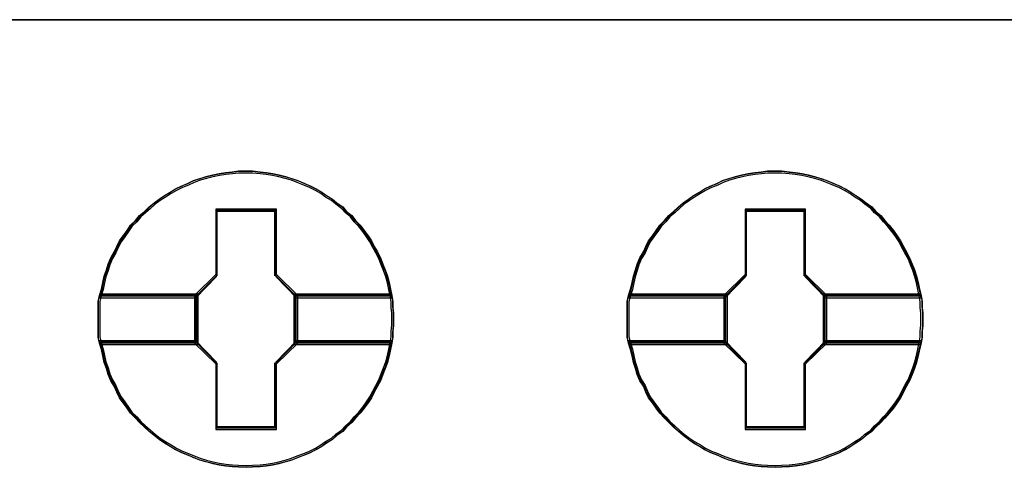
# Model space of a CAD drawing. Header units: millimetres. Extents: x -1290 to 1795, y -4192 to -1311.
# Tile 422 of 656: x 1468.85 to 1472.21, y -3660.95 to -3659.42. Entities that reach past the tile are written whole.
import ezdxf

# ---------------------------------------------------------------- set-up
doc = ezdxf.new("R2010")
doc.units = ezdxf.units.MM
doc.layers.add('45', color=7, linetype='Continuous')
doc.layers.add('Aparatura', color=7, linetype='Continuous', lineweight=13)

# ---------------------------------------------------------------- blocks, each defined once
blk = doc.blocks.new('*U196')
at = {"layer": '45', "color": 7}
for points in [[(531.444172, -147.633202), (549.44375, -147.633202), (531.444172, -147.633202)], [(538.359648, -152.74971), (538.359648, -152.856184), (538.347832, -152.956743), (538.347832, -153.057302), (538.330108, -153.157861), (538.306475, -153.270251), (538.282843, -153.376725), (538.253303, -153.489115), (538.217854, -153.595589), (538.176498, -153.696148), (538.135141, -153.802622), (538.081968, -153.897266), (538.028795, -153.997825), (537.981531, -154.092469), (537.92245, -154.181197), (537.857461, -154.269926), (537.786564, -154.358654), (537.709759, -154.441468), (537.64477, -154.518366), (537.556148, -154.595264), (537.49116, -154.672162), (537.390722, -154.737229), (537.313917, -154.808212), (537.213479, -154.867364), (537.130766, -154.926517), (537.036237, -154.979754), (536.935799, -155.032991), (536.835362, -155.074398), (536.723108, -155.115804), (536.622671, -155.157211), (536.516325, -155.186787), (536.404072, -155.216363), (536.297726, -155.240024), (536.185472, -155.25777), (536.079127, -155.2696), (535.949149, -155.275516), (535.842803, -155.281431), (535.706918, -155.275516), (535.600572, -155.2696), (535.488318, -155.25777), (535.376065, -155.240024), (535.269719, -155.216363), (535.151557, -155.186787), (535.045212, -155.157211), (534.938866, -155.115804), (534.844337, -155.074398), (534.737991, -155.032991), (534.631646, -154.979754), (534.543025, -154.926517), (534.442587, -154.867364), (534.353966, -154.808212), (534.265344, -154.737229), (534.182631, -154.672162), (534.099918, -154.595264), (534.017205, -154.518366), (533.946308, -154.441468), (533.863595, -154.358654), (533.804514, -154.269926), (533.739525, -154.181197), (533.674536, -154.092469), (533.627271, -153.997825), (533.585915, -153.897266), (533.526834, -153.802622), (533.479569, -153.696148), (533.450029, -153.595589), (533.41458, -153.489115), (533.390948, -153.376725), (533.367315, -153.270251), (533.331867, -153.157861), (533.308235, -153.057302), (533.308235, -152.956743), (533.308235, -152.856184), (533.308235, -152.74971), (533.308235, -152.649151), (533.308235, -152.548592), (533.308235, -152.448033), (533.331867, -152.347474), (533.367315, -152.235085), (533.390948, -152.122695), (533.41458, -152.016221), (533.450029, -151.909747), (533.479569, -151.809188), (533.526834, -151.702714), (533.585915, -151.602155), (533.627271, -151.507511), (533.674536, -151.412867), (533.739525, -151.324139), (533.804514, -151.23541), (533.863595, -151.146681), (533.946308, -151.063868), (534.017205, -150.981055), (534.099918, -150.910072), (534.182631, -150.833174), (534.265344, -150.762191), (534.353966, -150.697124), (534.442587, -150.637971), (534.543025, -150.578819), (534.631646, -150.525582), (534.737991, -150.472345), (534.844337, -150.430938), (534.938866, -150.383616), (535.045212, -150.348125), (535.151557, -150.318549), (535.269719, -150.288972), (535.376065, -150.265311), (535.488318, -150.247566), (535.600572, -150.235735), (535.706918, -150.223905), (535.842803, -150.223905), (535.949149, -150.223905), (536.079127, -150.235735), (536.185472, -150.247566), (536.297726, -150.265311), (536.404072, -150.288972), (536.516325, -150.318549), (536.622671, -150.348125), (536.723108, -150.383616), (536.835362, -150.430938), (536.935799, -150.472345), (537.036237, -150.525582), (537.130766, -150.578819), (537.213479, -150.637971), (537.313917, -150.697124), (537.390722, -150.762191), (537.49116, -150.833174), (537.556148, -150.910072), (537.64477, -150.981055), (537.709759, -151.063868), (537.786564, -151.146681), (537.857461, -151.23541), (537.92245, -151.324139), (537.981531, -151.412867), (538.028795, -151.507511), (538.081968, -151.602155), (538.135141, -151.702714), (538.176498, -151.809188), (538.217854, -151.909747), (538.253303, -152.016221), (538.282843, -152.122695), (538.306475, -152.235085), (538.330108, -152.347474), (538.347832, -152.448033), (538.347832, -152.548592), (538.359648, -152.649151), (538.359648, -152.74971)], [(535.843075, -150.223905), (535.707155, -150.223905), (535.600783, -150.235937), (535.488501, -150.24797), (535.37622, -150.266018), (535.269848, -150.290083), (535.151656, -150.320164), (535.045284, -150.350245), (534.938912, -150.386342), (534.844359, -150.434472), (534.737987, -150.476585), (534.631615, -150.530731), (534.542972, -150.584877), (534.44251, -150.645039), (534.353866, -150.705201), (534.265223, -150.771379), (534.182489, -150.843574), (534.099755, -150.921784), (534.017022, -150.993979), (533.946107, -151.078206), (533.863373, -151.162432), (533.804277, -151.252675), (533.739272, -151.342918), (533.674267, -151.433162), (533.626991, -151.529421), (533.585624, -151.62568), (533.526528, -151.727955), (533.479252, -151.836247), (533.449704, -151.938523), (533.414247, -152.046814), (533.390609, -152.155106), (533.36697, -152.269414), (533.331513, -152.383722), (534.980279, -152.383722), (535.334853, -152.022749), (535.334853, -150.891703), (536.345387, -150.891703), (536.345387, -152.022749), (536.69996, -152.383722), (538.330998, -152.383722), (538.30736, -152.269414), (538.283721, -152.155106), (538.254174, -152.046814), (538.218716, -151.938523), (538.177349, -151.836247), (538.135982, -151.727955), (538.082796, -151.62568), (538.02961, -151.529421), (537.982334, -151.433162), (537.923238, -151.342918), (537.858233, -151.252675), (537.787319, -151.162432), (537.710494, -151.078206), (537.645489, -150.993979), (537.556846, -150.921784), (537.491841, -150.843574), (537.391378, -150.771379), (537.314554, -150.705201), (537.214092, -150.645039), (537.131358, -150.584877), (537.036805, -150.530731), (536.936342, -150.476585), (536.83588, -150.434472), (536.723598, -150.386342), (536.623136, -150.350245), (536.516764, -150.320164), (536.404482, -150.290083), (536.29811, -150.266018), (536.185829, -150.24797), (536.079457, -150.235937), (535.949447, -150.223905), (535.843075, -150.223905)], [(533.331513, -152.383722), (534.980279, -152.383722), (535.334853, -152.022749), (535.334853, -150.891703), (536.345387, -150.891703), (536.345387, -152.022749), (536.69996, -152.383722), (538.330998, -152.383722), (538.30736, -152.269414), (538.283721, -152.155106), (538.254174, -152.046814), (538.218716, -151.938523), (538.177349, -151.836247), (538.135982, -151.727955), (538.082796, -151.62568), (538.02961, -151.529421), (537.982334, -151.433162), (537.923238, -151.342918), (537.858233, -151.252675), (537.787319, -151.162432), (537.710494, -151.078206), (537.645489, -150.993979), (537.556846, -150.921784), (537.491841, -150.843574), (537.391378, -150.771379), (537.314554, -150.705201), (537.214092, -150.645039), (537.131358, -150.584877), (537.036805, -150.530731), (536.936342, -150.476585), (536.83588, -150.434472), (536.723598, -150.386342), (536.623136, -150.350245), (536.516764, -150.320164), (536.404482, -150.290083), (536.29811, -150.266018), (536.185829, -150.24797), (536.079457, -150.235937), (535.949447, -150.223905), (535.843075, -150.223905), (535.707155, -150.223905), (535.600783, -150.235937), (535.488501, -150.24797), (535.37622, -150.266018), (535.269848, -150.290083), (535.151656, -150.320164), (535.045284, -150.350245), (534.938912, -150.386342), (534.844359, -150.434472), (534.737987, -150.476585), (534.631615, -150.530731), (534.542972, -150.584877), (534.44251, -150.645039), (534.353866, -150.705201), (534.265223, -150.771379), (534.182489, -150.843574), (534.099755, -150.921784), (534.017022, -150.993979), (533.946107, -151.078206), (533.863373, -151.162432), (533.804277, -151.252675), (533.739272, -151.342918), (533.674267, -151.433162), (533.626991, -151.529421), (533.585624, -151.62568), (533.526528, -151.727955), (533.479252, -151.836247), (533.449704, -151.938523), (533.414247, -152.046814), (533.390609, -152.155106), (533.36697, -152.269414), (533.331513, -152.383722)], [(535.842931, -150.254426), (535.708666, -150.254426), (535.603589, -150.266118), (535.492675, -150.277811), (535.381761, -150.295349), (535.276684, -150.318734), (535.159932, -150.347965), (535.054856, -150.377195), (534.949779, -150.412272), (534.856378, -150.459042), (534.751301, -150.499965), (534.646224, -150.55258), (534.55866, -150.605196), (534.459421, -150.663658), (534.371857, -150.722119), (534.284293, -150.786427), (534.202567, -150.856581), (534.120841, -150.932581), (534.039115, -151.002735), (533.969064, -151.084582), (533.887337, -151.166428), (533.828961, -151.254121), (533.764748, -151.341813), (533.700534, -151.429506), (533.653834, -151.523045), (533.61297, -151.616583), (533.554594, -151.715968), (533.507894, -151.821199), (533.478706, -151.920584), (533.44368, -152.025815), (533.42033, -152.131046), (533.396979, -152.242123), (533.361954, -152.3532), (534.990642, -152.3532), (535.340898, -152.00243), (535.340898, -150.903351), (536.339126, -150.903351), (536.339126, -152.00243), (536.689381, -152.3532), (538.300557, -152.3532), (538.277206, -152.242123), (538.253856, -152.131046), (538.224668, -152.025815), (538.189643, -151.920584), (538.148779, -151.821199), (538.107916, -151.715968), (538.055378, -151.616583), (538.00284, -151.523045), (537.956139, -151.429506), (537.897763, -151.341813), (537.833549, -151.254121), (537.763498, -151.166428), (537.68761, -151.084582), (537.623396, -151.002735), (537.535832, -150.932581), (537.471619, -150.856581), (537.37238, -150.786427), (537.296491, -150.722119), (537.197252, -150.663658), (537.115526, -150.605196), (537.022124, -150.55258), (536.922885, -150.499965), (536.823646, -150.459042), (536.712732, -150.412272), (536.613493, -150.377195), (536.508416, -150.347965), (536.397502, -150.318734), (536.292425, -150.295349), (536.181511, -150.277811), (536.076434, -150.266118), (535.948007, -150.254426), (535.842931, -150.254426)], [(533.361954, -152.3532), (534.990642, -152.3532), (535.340898, -152.00243), (535.340898, -150.903351), (536.339126, -150.903351), (536.339126, -152.00243), (536.689381, -152.3532), (538.300557, -152.3532), (538.277206, -152.242123), (538.253856, -152.131046), (538.224668, -152.025815), (538.189643, -151.920584), (538.148779, -151.821199), (538.107916, -151.715968), (538.055378, -151.616583), (538.00284, -151.523045), (537.956139, -151.429506), (537.897763, -151.341813), (537.833549, -151.254121), (537.763498, -151.166428), (537.68761, -151.084582), (537.623396, -151.002735), (537.535832, -150.932581), (537.471619, -150.856581), (537.37238, -150.786427), (537.296491, -150.722119), (537.197252, -150.663658), (537.115526, -150.605196), (537.022124, -150.55258), (536.922885, -150.499965), (536.823646, -150.459042), (536.712732, -150.412272), (536.613493, -150.377195), (536.508416, -150.347965), (536.397502, -150.318734), (536.292425, -150.295349), (536.181511, -150.277811), (536.076434, -150.266118), (535.948007, -150.254426), (535.842931, -150.254426), (535.708666, -150.254426), (535.603589, -150.266118), (535.492675, -150.277811), (535.381761, -150.295349), (535.276684, -150.318734), (535.159932, -150.347965), (535.054856, -150.377195), (534.949779, -150.412272), (534.856378, -150.459042), (534.751301, -150.499965), (534.646224, -150.55258), (534.55866, -150.605196), (534.459421, -150.663658), (534.371857, -150.722119), (534.284293, -150.786427), (534.202567, -150.856581), (534.120841, -150.932581), (534.039115, -151.002735), (533.969064, -151.084582), (533.887337, -151.166428), (533.828961, -151.254121), (533.764748, -151.341813), (533.700534, -151.429506), (533.653834, -151.523045), (533.61297, -151.616583), (533.554594, -151.715968), (533.507894, -151.821199), (533.478706, -151.920584), (533.44368, -152.025815), (533.42033, -152.131046), (533.396979, -152.242123), (533.361954, -152.3532)], [(547.404203, -152.74971), (547.404203, -152.856184), (547.392387, -152.956743), (547.392387, -153.057302), (547.374663, -153.157861), (547.351031, -153.270251), (547.327398, -153.376725), (547.297858, -153.489115), (547.262409, -153.595589), (547.221053, -153.696148), (547.179696, -153.802622), (547.126523, -153.897266), (547.073351, -153.997825), (547.026086, -154.092469), (546.967005, -154.181197), (546.902016, -154.269926), (546.831119, -154.358654), (546.754314, -154.441468), (546.689325, -154.518366), (546.600704, -154.595264), (546.535715, -154.672162), (546.435277, -154.737229), (546.358472, -154.808212), (546.258035, -154.867364), (546.175322, -154.926517), (546.080792, -154.979754), (545.980355, -155.032991), (545.879917, -155.074398), (545.767664, -155.115804), (545.667226, -155.157211), (545.560881, -155.186787), (545.448627, -155.216363), (545.342281, -155.240024), (545.230028, -155.25777), (545.123682, -155.2696), (544.993704, -155.275516), (544.887359, -155.281431), (544.751473, -155.275516), (544.645127, -155.2696), (544.532874, -155.25777), (544.42062, -155.240024), (544.314274, -155.216363), (544.196113, -155.186787), (544.089767, -155.157211), (543.983422, -155.115804), (543.888892, -155.074398), (543.782547, -155.032991), (543.676201, -154.979754), (543.58758, -154.926517), (543.487142, -154.867364), (543.398521, -154.808212), (543.3099, -154.737229), (543.227187, -154.672162), (543.144473, -154.595264), (543.06176, -154.518366), (542.990863, -154.441468), (542.90815, -154.358654), (542.849069, -154.269926), (542.78408, -154.181197), (542.719091, -154.092469), (542.671826, -153.997825), (542.63047, -153.897266), (542.571389, -153.802622), (542.524124, -153.696148), (542.494584, -153.595589), (542.459135, -153.489115), (542.435503, -153.376725), (542.411871, -153.270251), (542.376422, -153.157861), (542.35279, -153.057302), (542.35279, -152.956743), (542.35279, -152.856184), (542.35279, -152.74971), (542.35279, -152.649151), (542.35279, -152.548592), (542.35279, -152.448033), (542.376422, -152.347474), (542.411871, -152.235085), (542.435503, -152.122695), (542.459135, -152.016221), (542.494584, -151.909747), (542.524124, -151.809188), (542.571389, -151.702714), (542.63047, -151.602155), (542.671826, -151.507511), (542.719091, -151.412867), (542.78408, -151.324139), (542.849069, -151.23541), (542.90815, -151.146681), (542.990863, -151.063868), (543.06176, -150.981055), (543.144473, -150.910072), (543.227187, -150.833174), (543.3099, -150.762191), (543.398521, -150.697124), (543.487142, -150.637971), (543.58758, -150.578819), (543.676201, -150.525582), (543.782547, -150.472345), (543.888892, -150.430938), (543.983422, -150.383616), (544.089767, -150.348125), (544.196113, -150.318549), (544.314274, -150.288972), (544.42062, -150.265311), (544.532874, -150.247566), (544.645127, -150.235735), (544.751473, -150.223905), (544.887359, -150.223905), (544.993704, -150.223905), (545.123682, -150.235735), (545.230028, -150.247566), (545.342281, -150.265311), (545.448627, -150.288972), (545.560881, -150.318549), (545.667226, -150.348125), (545.767664, -150.383616), (545.879917, -150.430938), (545.980355, -150.472345), (546.080792, -150.525582), (546.175322, -150.578819), (546.258035, -150.637971), (546.358472, -150.697124), (546.435277, -150.762191), (546.535715, -150.833174), (546.600704, -150.910072), (546.689325, -150.981055), (546.754314, -151.063868), (546.831119, -151.146681), (546.902016, -151.23541), (546.967005, -151.324139), (547.026086, -151.412867), (547.073351, -151.507511), (547.126523, -151.602155), (547.179696, -151.702714), (547.221053, -151.809188), (547.262409, -151.909747), (547.297858, -152.016221), (547.327398, -152.122695), (547.351031, -152.235085), (547.374663, -152.347474), (547.392387, -152.448033), (547.392387, -152.548592), (547.404203, -152.649151), (547.404203, -152.74971)], [(544.88763, -150.223905), (544.75171, -150.223905), (544.645338, -150.235937), (544.533056, -150.24797), (544.420775, -150.266018), (544.314403, -150.290083), (544.196212, -150.320164), (544.08984, -150.350245), (543.983468, -150.386342), (543.888915, -150.434472), (543.782543, -150.476585), (543.676171, -150.530731), (543.587527, -150.584877), (543.487065, -150.645039), (543.398422, -150.705201), (543.309778, -150.771379), (543.227044, -150.843574), (543.144311, -150.921784), (543.061577, -150.993979), (542.990662, -151.078206), (542.907928, -151.162432), (542.848833, -151.252675), (542.783828, -151.342918), (542.718822, -151.433162), (542.671546, -151.529421), (542.630179, -151.62568), (542.571084, -151.727955), (542.523807, -151.836247), (542.494259, -151.938523), (542.458802, -152.046814), (542.435164, -152.155106), (542.411526, -152.269414), (542.376068, -152.383722), (544.024835, -152.383722), (544.379408, -152.022749), (544.379408, -150.891703), (545.389942, -150.891703), (545.389942, -152.022749), (545.744515, -152.383722), (547.375553, -152.383722), (547.351915, -152.269414), (547.328277, -152.155106), (547.298729, -152.046814), (547.263272, -151.938523), (547.221905, -151.836247), (547.180538, -151.727955), (547.127352, -151.62568), (547.074166, -151.529421), (547.026889, -151.433162), (546.967794, -151.342918), (546.902789, -151.252675), (546.831874, -151.162432), (546.75505, -151.078206), (546.690045, -150.993979), (546.601401, -150.921784), (546.536396, -150.843574), (546.435934, -150.771379), (546.359109, -150.705201), (546.258647, -150.645039), (546.175913, -150.584877), (546.08136, -150.530731), (545.980898, -150.476585), (545.880435, -150.434472), (545.768154, -150.386342), (545.667691, -150.350245), (545.561319, -150.320164), (545.449038, -150.290083), (545.342666, -150.266018), (545.230384, -150.24797), (545.124012, -150.235937), (544.994002, -150.223905), (544.88763, -150.223905)], [(542.376068, -152.383722), (544.024835, -152.383722), (544.379408, -152.022749), (544.379408, -150.891703), (545.389942, -150.891703), (545.389942, -152.022749), (545.744515, -152.383722), (547.375553, -152.383722), (547.351915, -152.269414), (547.328277, -152.155106), (547.298729, -152.046814), (547.263272, -151.938523), (547.221905, -151.836247), (547.180538, -151.727955), (547.127352, -151.62568), (547.074166, -151.529421), (547.026889, -151.433162), (546.967794, -151.342918), (546.902789, -151.252675), (546.831874, -151.162432), (546.75505, -151.078206), (546.690045, -150.993979), (546.601401, -150.921784), (546.536396, -150.843574), (546.435934, -150.771379), (546.359109, -150.705201), (546.258647, -150.645039), (546.175913, -150.584877), (546.08136, -150.530731), (545.980898, -150.476585), (545.880435, -150.434472), (545.768154, -150.386342), (545.667691, -150.350245), (545.561319, -150.320164), (545.449038, -150.290083), (545.342666, -150.266018), (545.230384, -150.24797), (545.124012, -150.235937), (544.994002, -150.223905), (544.88763, -150.223905), (544.75171, -150.223905), (544.645338, -150.235937), (544.533056, -150.24797), (544.420775, -150.266018), (544.314403, -150.290083), (544.196212, -150.320164), (544.08984, -150.350245), (543.983468, -150.386342), (543.888915, -150.434472), (543.782543, -150.476585), (543.676171, -150.530731), (543.587527, -150.584877), (543.487065, -150.645039), (543.398422, -150.705201), (543.309778, -150.771379), (543.227044, -150.843574), (543.144311, -150.921784), (543.061577, -150.993979), (542.990662, -151.078206), (542.907928, -151.162432), (542.848833, -151.252675), (542.783828, -151.342918), (542.718822, -151.433162), (542.671546, -151.529421), (542.630179, -151.62568), (542.571084, -151.727955), (542.523807, -151.836247), (542.494259, -151.938523), (542.458802, -152.046814), (542.435164, -152.155106), (542.411526, -152.269414), (542.376068, -152.383722)], [(544.887486, -150.254426), (544.753221, -150.254426), (544.648145, -150.266118), (544.53723, -150.277811), (544.426316, -150.295349), (544.321239, -150.318734), (544.204488, -150.347965), (544.099411, -150.377195), (543.994334, -150.412272), (543.900933, -150.459042), (543.795856, -150.499965), (543.690779, -150.55258), (543.603216, -150.605196), (543.503977, -150.663658), (543.416413, -150.722119), (543.328849, -150.786427), (543.247122, -150.856581), (543.165396, -150.932581), (543.08367, -151.002735), (543.013619, -151.084582), (542.931892, -151.166428), (542.873517, -151.254121), (542.809303, -151.341813), (542.74509, -151.429506), (542.698389, -151.523045), (542.657526, -151.616583), (542.59915, -151.715968), (542.552449, -151.821199), (542.523261, -151.920584), (542.488235, -152.025815), (542.464885, -152.131046), (542.441535, -152.242123), (542.406509, -152.3532), (544.035197, -152.3532), (544.385453, -152.00243), (544.385453, -150.903351), (545.383681, -150.903351), (545.383681, -152.00243), (545.733937, -152.3532), (547.345112, -152.3532), (547.321762, -152.242123), (547.298411, -152.131046), (547.269223, -152.025815), (547.234198, -151.920584), (547.193335, -151.821199), (547.152472, -151.715968), (547.099933, -151.616583), (547.047395, -151.523045), (547.000694, -151.429506), (546.942318, -151.341813), (546.878105, -151.254121), (546.808054, -151.166428), (546.732165, -151.084582), (546.667951, -151.002735), (546.580388, -150.932581), (546.516174, -150.856581), (546.416935, -150.786427), (546.341046, -150.722119), (546.241807, -150.663658), (546.160081, -150.605196), (546.066679, -150.55258), (545.96744, -150.499965), (545.868201, -150.459042), (545.757287, -150.412272), (545.658048, -150.377195), (545.552971, -150.347965), (545.442057, -150.318734), (545.33698, -150.295349), (545.226066, -150.277811), (545.12099, -150.266118), (544.992563, -150.254426), (544.887486, -150.254426)], [(542.406509, -152.3532), (544.035197, -152.3532), (544.385453, -152.00243), (544.385453, -150.903351), (545.383681, -150.903351), (545.383681, -152.00243), (545.733937, -152.3532), (547.345112, -152.3532), (547.321762, -152.242123), (547.298411, -152.131046), (547.269223, -152.025815), (547.234198, -151.920584), (547.193335, -151.821199), (547.152472, -151.715968), (547.099933, -151.616583), (547.047395, -151.523045), (547.000694, -151.429506), (546.942318, -151.341813), (546.878105, -151.254121), (546.808054, -151.166428), (546.732165, -151.084582), (546.667951, -151.002735), (546.580388, -150.932581), (546.516174, -150.856581), (546.416935, -150.786427), (546.341046, -150.722119), (546.241807, -150.663658), (546.160081, -150.605196), (546.066679, -150.55258), (545.96744, -150.499965), (545.868201, -150.459042), (545.757287, -150.412272), (545.658048, -150.377195), (545.552971, -150.347965), (545.442057, -150.318734), (545.33698, -150.295349), (545.226066, -150.277811), (545.12099, -150.266118), (544.992563, -150.254426), (544.887486, -150.254426), (544.753221, -150.254426), (544.648145, -150.266118), (544.53723, -150.277811), (544.426316, -150.295349), (544.321239, -150.318734), (544.204488, -150.347965), (544.099411, -150.377195), (543.994334, -150.412272), (543.900933, -150.459042), (543.795856, -150.499965), (543.690779, -150.55258), (543.603216, -150.605196), (543.503977, -150.663658), (543.416413, -150.722119), (543.328849, -150.786427), (543.247122, -150.856581), (543.165396, -150.932581), (543.08367, -151.002735), (543.013619, -151.084582), (542.931892, -151.166428), (542.873517, -151.254121), (542.809303, -151.341813), (542.74509, -151.429506), (542.698389, -151.523045), (542.657526, -151.616583), (542.59915, -151.715968), (542.552449, -151.821199), (542.523261, -151.920584), (542.488235, -152.025815), (542.464885, -152.131046), (542.441535, -152.242123), (542.406509, -152.3532)], [(536.357909, -150.872029), (535.322509, -150.872029), (535.322509, -151.989123), (534.959211, -152.345642), (534.959211, -153.159694), (535.322509, -153.516213), (535.322509, -154.633306), (536.357909, -154.633306), (536.357909, -153.516213), (536.721207, -153.159694), (536.721207, -152.345642), (536.357909, -151.989123), (536.357909, -150.872029)], [(536.338599, -150.90255), (535.340028, -150.90255), (535.340028, -152.001514), (534.989652, -152.352247), (534.989652, -153.153088), (535.340028, -153.503821), (535.340028, -154.602785), (536.338599, -154.602785), (536.338599, -153.503821), (536.688975, -153.153088), (536.688975, -152.352247), (536.338599, -152.001514), (536.338599, -150.90255)], [(535.333456, -150.895369), (536.346962, -150.895369), (535.333456, -150.895369)], [(535.333456, -152.010287), (535.333456, -150.895369), (535.333456, -152.010287)], [(536.330846, -152.010287), (536.330846, -150.895369), (536.330846, -152.010287)], [(545.402464, -150.872029), (544.367064, -150.872029), (544.367064, -151.989123), (544.003766, -152.345642), (544.003766, -153.159694), (544.367064, -153.516213), (544.367064, -154.633306), (545.402464, -154.633306), (545.402464, -153.516213), (545.765762, -153.159694), (545.765762, -152.345642), (545.402464, -151.989123), (545.402464, -150.872029)], [(544.37622, -150.895369), (545.391517, -150.895369), (544.37622, -150.895369)], [(544.37622, -152.010287), (544.37622, -150.895369), (544.37622, -152.010287)], [(545.375401, -152.010287), (545.375401, -150.895369), (545.375401, -152.010287)], [(534.982489, -152.360382), (535.349572, -151.994129), (534.982489, -152.360382)], [(536.697928, -152.360382), (536.330846, -151.994129), (536.697928, -152.360382)], [(544.027044, -152.360382), (544.394127, -151.994129), (544.027044, -152.360382)], [(545.742484, -152.360382), (545.375401, -151.994129), (545.742484, -152.360382)], [(535.021883, -152.320884), (533.332456, -152.320884), (533.308235, -152.428042), (533.308235, -152.5352), (533.308235, -152.642358), (533.308235, -152.749516), (533.308235, -152.862978), (533.308235, -152.970136), (533.308235, -153.077294), (533.332456, -153.184452), (535.021883, -153.184452), (535.021883, -152.320884)], [(535.021883, -153.184452), (535.021883, -152.320884), (533.332456, -152.320884), (533.308235, -152.428042), (533.308235, -152.5352), (533.308235, -152.642358), (533.308235, -152.749516), (533.308235, -152.862978), (533.308235, -152.970136), (533.308235, -153.077294), (533.332456, -153.184452), (535.021883, -153.184452)], [(534.991442, -152.351405), (533.362036, -152.351405), (533.338676, -152.450989), (533.338676, -152.550572), (533.338676, -152.650155), (533.338676, -152.749739), (533.338676, -152.85518), (533.338676, -152.954764), (533.338676, -153.054347), (533.362036, -153.153931), (534.991442, -153.153931), (534.991442, -152.351405)], [(534.991442, -153.153931), (534.991442, -152.351405), (533.362036, -152.351405), (533.338676, -152.450989), (533.338676, -152.550572), (533.338676, -152.650155), (533.338676, -152.749739), (533.338676, -152.85518), (533.338676, -152.954764), (533.338676, -153.054347), (533.362036, -153.153931), (534.991442, -153.153931)], [(533.354791, -152.344224), (534.998605, -152.344224), (533.354791, -152.344224)], [(534.982489, -152.344224), (534.982489, -153.161112), (534.982489, -152.344224)], [(538.329347, -152.320884), (536.656743, -152.320884), (536.656743, -153.184452), (538.329347, -153.184452), (538.347528, -153.077294), (538.347528, -152.970136), (538.359648, -152.862978), (538.359648, -152.749516), (538.359648, -152.642358), (538.347528, -152.5352), (538.347528, -152.428042), (538.329347, -152.320884)], [(536.656743, -152.320884), (536.656743, -153.184452), (538.329347, -153.184452), (538.347528, -153.077294), (538.347528, -152.970136), (538.359648, -152.862978), (538.359648, -152.749516), (538.359648, -152.642358), (538.347528, -152.5352), (538.347528, -152.428042), (538.329347, -152.320884), (536.656743, -152.320884)], [(536.680022, -152.344224), (538.307719, -152.344224), (536.680022, -152.344224)], [(536.680022, -152.344224), (536.680022, -153.161112), (536.680022, -152.344224)], [(538.300022, -152.351405), (536.688975, -152.351405), (536.688975, -153.153931), (538.300022, -153.153931), (538.317533, -153.054347), (538.317533, -152.954764), (538.329207, -152.85518), (538.329207, -152.749739), (538.329207, -152.650155), (538.317533, -152.550572), (538.317533, -152.450989), (538.300022, -152.351405)], [(536.688975, -152.351405), (536.688975, -153.153931), (538.300022, -153.153931), (538.317533, -153.054347), (538.317533, -152.954764), (538.329207, -152.85518), (538.329207, -152.749739), (538.329207, -152.650155), (538.317533, -152.550572), (538.317533, -152.450989), (538.300022, -152.351405), (536.688975, -152.351405)], [(544.066438, -152.320884), (542.377011, -152.320884), (542.35279, -152.428042), (542.35279, -152.5352), (542.35279, -152.642358), (542.35279, -152.749516), (542.35279, -152.862978), (542.35279, -152.970136), (542.35279, -153.077294), (542.377011, -153.184452), (544.066438, -153.184452), (544.066438, -152.320884)], [(544.066438, -153.184452), (544.066438, -152.320884), (542.377011, -152.320884), (542.35279, -152.428042), (542.35279, -152.5352), (542.35279, -152.642358), (542.35279, -152.749516), (542.35279, -152.862978), (542.35279, -152.970136), (542.35279, -153.077294), (542.377011, -153.184452), (544.066438, -153.184452)], [(544.035997, -152.351405), (542.406591, -152.351405), (542.383231, -152.450989), (542.383231, -152.550572), (542.383231, -152.650155), (542.383231, -152.749739), (542.383231, -152.85518), (542.383231, -152.954764), (542.383231, -153.054347), (542.406591, -153.153931), (544.035997, -153.153931), (544.035997, -152.351405)], [(544.035997, -153.153931), (544.035997, -152.351405), (542.406591, -152.351405), (542.383231, -152.450989), (542.383231, -152.550572), (542.383231, -152.650155), (542.383231, -152.749739), (542.383231, -152.85518), (542.383231, -152.954764), (542.383231, -153.054347), (542.406591, -153.153931), (544.035997, -153.153931)], [(542.399347, -152.344224), (544.04316, -152.344224), (542.399347, -152.344224)], [(544.027044, -152.344224), (544.027044, -153.161112), (544.027044, -152.344224)], [(547.373903, -152.320884), (545.701299, -152.320884), (545.701299, -153.184452), (547.373903, -153.184452), (547.392083, -153.077294), (547.392083, -152.970136), (547.404203, -152.862978), (547.404203, -152.749516), (547.404203, -152.642358), (547.392083, -152.5352), (547.392083, -152.428042), (547.373903, -152.320884)], [(545.701299, -152.320884), (545.701299, -153.184452), (547.373903, -153.184452), (547.392083, -153.077294), (547.392083, -152.970136), (547.404203, -152.862978), (547.404203, -152.749516), (547.404203, -152.642358), (547.392083, -152.5352), (547.392083, -152.428042), (547.373903, -152.320884), (545.701299, -152.320884)], [(545.724577, -152.344224), (547.352275, -152.344224), (545.724577, -152.344224)], [(545.724577, -152.344224), (545.724577, -153.161112), (545.724577, -152.344224)], [(547.344545, -152.351405), (545.73174, -152.351405), (545.73174, -153.153931), (547.344545, -153.153931), (547.362075, -153.054347), (547.362075, -152.954764), (547.373762, -152.85518), (547.373762, -152.749739), (547.373762, -152.650155), (547.362075, -152.550572), (547.362075, -152.450989), (547.344545, -152.351405)], [(545.73174, -152.351405), (545.73174, -153.153931), (547.344545, -153.153931), (547.362075, -153.054347), (547.362075, -152.954764), (547.373762, -152.85518), (547.373762, -152.749739), (547.373762, -152.650155), (547.362075, -152.550572), (547.362075, -152.450989), (547.344545, -152.351405), (545.73174, -152.351405)], [(538.330998, -153.121614), (536.69996, -153.121614), (536.345387, -153.482586), (536.345387, -154.613632), (535.334853, -154.613632), (535.334853, -153.482586), (534.980279, -153.121614), (533.331513, -153.121614), (533.36697, -153.235922), (533.390609, -153.344214), (533.414247, -153.458521), (533.449704, -153.566813), (533.479252, -153.669089), (533.526528, -153.77738), (533.585624, -153.873639), (533.626991, -153.975915), (533.674267, -154.072174), (533.739272, -154.162417), (533.804277, -154.25266), (533.863373, -154.342903), (533.946107, -154.42713), (534.017022, -154.505341), (534.099755, -154.583551), (534.182489, -154.661762), (534.265223, -154.72794), (534.353866, -154.800135), (534.44251, -154.860297), (534.542972, -154.920459), (534.631615, -154.974605), (534.737987, -155.02875), (534.844359, -155.070864), (534.938912, -155.112977), (535.045284, -155.155091), (535.151656, -155.185172), (535.269848, -155.215253), (535.37622, -155.239317), (535.488501, -155.257366), (535.600783, -155.269399), (535.707155, -155.275415), (535.843075, -155.281431), (535.949447, -155.275415), (536.079457, -155.269399), (536.185829, -155.257366), (536.29811, -155.239317), (536.404482, -155.215253), (536.516764, -155.185172), (536.623136, -155.155091), (536.723598, -155.112977), (536.83588, -155.070864), (536.936342, -155.02875), (537.036805, -154.974605), (537.131358, -154.920459), (537.214092, -154.860297), (537.314554, -154.800135), (537.391378, -154.72794), (537.491841, -154.661762), (537.556846, -154.583551), (537.645489, -154.505341), (537.710494, -154.42713), (537.787319, -154.342903), (537.858233, -154.25266), (537.923238, -154.162417), (537.982334, -154.072174), (538.02961, -153.975915), (538.082796, -153.873639), (538.135982, -153.77738), (538.177349, -153.669089), (538.218716, -153.566813), (538.254174, -153.458521), (538.283721, -153.344214), (538.30736, -153.235922), (538.330998, -153.121614)], [(535.334853, -154.613632), (535.334853, -153.482586), (534.980279, -153.121614), (533.331513, -153.121614), (533.36697, -153.235922), (533.390609, -153.344214), (533.414247, -153.458521), (533.449704, -153.566813), (533.479252, -153.669089), (533.526528, -153.77738), (533.585624, -153.873639), (533.626991, -153.975915), (533.674267, -154.072174), (533.739272, -154.162417), (533.804277, -154.25266), (533.863373, -154.342903), (533.946107, -154.42713), (534.017022, -154.505341), (534.099755, -154.583551), (534.182489, -154.661762), (534.265223, -154.72794), (534.353866, -154.800135), (534.44251, -154.860297), (534.542972, -154.920459), (534.631615, -154.974605), (534.737987, -155.02875), (534.844359, -155.070864), (534.938912, -155.112977), (535.045284, -155.155091), (535.151656, -155.185172), (535.269848, -155.215253), (535.37622, -155.239317), (535.488501, -155.257366), (535.600783, -155.269399), (535.707155, -155.275415), (535.843075, -155.281431), (535.949447, -155.275415), (536.079457, -155.269399), (536.185829, -155.257366), (536.29811, -155.239317), (536.404482, -155.215253), (536.516764, -155.185172), (536.623136, -155.155091), (536.723598, -155.112977), (536.83588, -155.070864), (536.936342, -155.02875), (537.036805, -154.974605), (537.131358, -154.920459), (537.214092, -154.860297), (537.314554, -154.800135), (537.391378, -154.72794), (537.491841, -154.661762), (537.556846, -154.583551), (537.645489, -154.505341), (537.710494, -154.42713), (537.787319, -154.342903), (537.858233, -154.25266), (537.923238, -154.162417), (537.982334, -154.072174), (538.02961, -153.975915), (538.082796, -153.873639), (538.135982, -153.77738), (538.177349, -153.669089), (538.218716, -153.566813), (538.254174, -153.458521), (538.283721, -153.344214), (538.30736, -153.235922), (538.330998, -153.121614), (536.69996, -153.121614), (536.345387, -153.482586), (536.345387, -154.613632), (535.334853, -154.613632)], [(533.354791, -153.144954), (534.998605, -153.144954), (533.354791, -153.144954)], [(534.982489, -153.144954), (535.349572, -153.511207), (534.982489, -153.144954)], [(536.697928, -153.144954), (536.330846, -153.511207), (536.697928, -153.144954)], [(536.680022, -153.144954), (538.307719, -153.144954), (536.680022, -153.144954)], [(547.375553, -153.121614), (545.744515, -153.121614), (545.389942, -153.482586), (545.389942, -154.613632), (544.379408, -154.613632), (544.379408, -153.482586), (544.024835, -153.121614), (542.376068, -153.121614), (542.411526, -153.235922), (542.435164, -153.344214), (542.458802, -153.458521), (542.494259, -153.566813), (542.523807, -153.669089), (542.571084, -153.77738), (542.630179, -153.873639), (542.671546, -153.975915), (542.718822, -154.072174), (542.783828, -154.162417), (542.848833, -154.25266), (542.907928, -154.342903), (542.990662, -154.42713), (543.061577, -154.505341), (543.144311, -154.583551), (543.227044, -154.661762), (543.309778, -154.72794), (543.398422, -154.800135), (543.487065, -154.860297), (543.587527, -154.920459), (543.676171, -154.974605), (543.782543, -155.02875), (543.888915, -155.070864), (543.983468, -155.112977), (544.08984, -155.155091), (544.196212, -155.185172), (544.314403, -155.215253), (544.420775, -155.239317), (544.533056, -155.257366), (544.645338, -155.269399), (544.75171, -155.275415), (544.88763, -155.281431), (544.994002, -155.275415), (545.124012, -155.269399), (545.230384, -155.257366), (545.342666, -155.239317), (545.449038, -155.215253), (545.561319, -155.185172), (545.667691, -155.155091), (545.768154, -155.112977), (545.880435, -155.070864), (545.980898, -155.02875), (546.08136, -154.974605), (546.175913, -154.920459), (546.258647, -154.860297), (546.359109, -154.800135), (546.435934, -154.72794), (546.536396, -154.661762), (546.601401, -154.583551), (546.690045, -154.505341), (546.75505, -154.42713), (546.831874, -154.342903), (546.902789, -154.25266), (546.967794, -154.162417), (547.026889, -154.072174), (547.074166, -153.975915), (547.127352, -153.873639), (547.180538, -153.77738), (547.221905, -153.669089), (547.263272, -153.566813), (547.298729, -153.458521), (547.328277, -153.344214), (547.351915, -153.235922), (547.375553, -153.121614)], [(544.379408, -154.613632), (544.379408, -153.482586), (544.024835, -153.121614), (542.376068, -153.121614), (542.411526, -153.235922), (542.435164, -153.344214), (542.458802, -153.458521), (542.494259, -153.566813), (542.523807, -153.669089), (542.571084, -153.77738), (542.630179, -153.873639), (542.671546, -153.975915), (542.718822, -154.072174), (542.783828, -154.162417), (542.848833, -154.25266), (542.907928, -154.342903), (542.990662, -154.42713), (543.061577, -154.505341), (543.144311, -154.583551), (543.227044, -154.661762), (543.309778, -154.72794), (543.398422, -154.800135), (543.487065, -154.860297), (543.587527, -154.920459), (543.676171, -154.974605), (543.782543, -155.02875), (543.888915, -155.070864), (543.983468, -155.112977), (544.08984, -155.155091), (544.196212, -155.185172), (544.314403, -155.215253), (544.420775, -155.239317), (544.533056, -155.257366), (544.645338, -155.269399), (544.75171, -155.275415), (544.88763, -155.281431), (544.994002, -155.275415), (545.124012, -155.269399), (545.230384, -155.257366), (545.342666, -155.239317), (545.449038, -155.215253), (545.561319, -155.185172), (545.667691, -155.155091), (545.768154, -155.112977), (545.880435, -155.070864), (545.980898, -155.02875), (546.08136, -154.974605), (546.175913, -154.920459), (546.258647, -154.860297), (546.359109, -154.800135), (546.435934, -154.72794), (546.536396, -154.661762), (546.601401, -154.583551), (546.690045, -154.505341), (546.75505, -154.42713), (546.831874, -154.342903), (546.902789, -154.25266), (546.967794, -154.162417), (547.026889, -154.072174), (547.074166, -153.975915), (547.127352, -153.873639), (547.180538, -153.77738), (547.221905, -153.669089), (547.263272, -153.566813), (547.298729, -153.458521), (547.328277, -153.344214), (547.351915, -153.235922), (547.375553, -153.121614), (545.744515, -153.121614), (545.389942, -153.482586), (545.389942, -154.613632), (544.379408, -154.613632)], [(542.399347, -153.144954), (544.04316, -153.144954), (542.399347, -153.144954)], [(544.027044, -153.144954), (544.394127, -153.511207), (544.027044, -153.144954)], [(545.742484, -153.144954), (545.375401, -153.511207), (545.742484, -153.144954)], [(545.724577, -153.144954), (547.352275, -153.144954), (545.724577, -153.144954)], [(538.300557, -153.152135), (536.689381, -153.152135), (536.339126, -153.502905), (536.339126, -154.601985), (535.340898, -154.601985), (535.340898, -153.502905), (534.990642, -153.152135), (533.361954, -153.152135), (533.396979, -153.263212), (533.42033, -153.368443), (533.44368, -153.479521), (533.478706, -153.584752), (533.507894, -153.684137), (533.554594, -153.789368), (533.61297, -153.882906), (533.653834, -153.982291), (533.700534, -154.07583), (533.764748, -154.163522), (533.828961, -154.251215), (533.887337, -154.338907), (533.969064, -154.420754), (534.039115, -154.496754), (534.120841, -154.572754), (534.202567, -154.648754), (534.284293, -154.713062), (534.371857, -154.783216), (534.459421, -154.841678), (534.55866, -154.90014), (534.646224, -154.952755), (534.751301, -155.005371), (534.856378, -155.046294), (534.949779, -155.087217), (535.054856, -155.12814), (535.159932, -155.157371), (535.276684, -155.186602), (535.381761, -155.209987), (535.492675, -155.227525), (535.603589, -155.239217), (535.708666, -155.245064), (535.842931, -155.25091), (535.948007, -155.245064), (536.076434, -155.239217), (536.181511, -155.227525), (536.292425, -155.209987), (536.397502, -155.186602), (536.508416, -155.157371), (536.613493, -155.12814), (536.712732, -155.087217), (536.823646, -155.046294), (536.922885, -155.005371), (537.022124, -154.952755), (537.115526, -154.90014), (537.197252, -154.841678), (537.296491, -154.783216), (537.37238, -154.713062), (537.471619, -154.648754), (537.535832, -154.572754), (537.623396, -154.496754), (537.68761, -154.420754), (537.763498, -154.338907), (537.833549, -154.251215), (537.897763, -154.163522), (537.956139, -154.07583), (538.00284, -153.982291), (538.055378, -153.882906), (538.107916, -153.789368), (538.148779, -153.684137), (538.189643, -153.584752), (538.224668, -153.479521), (538.253856, -153.368443), (538.277206, -153.263212), (538.300557, -153.152135)], [(535.340898, -154.601985), (535.340898, -153.502905), (534.990642, -153.152135), (533.361954, -153.152135), (533.396979, -153.263212), (533.42033, -153.368443), (533.44368, -153.479521), (533.478706, -153.584752), (533.507894, -153.684137), (533.554594, -153.789368), (533.61297, -153.882906), (533.653834, -153.982291), (533.700534, -154.07583), (533.764748, -154.163522), (533.828961, -154.251215), (533.887337, -154.338907), (533.969064, -154.420754), (534.039115, -154.496754), (534.120841, -154.572754), (534.202567, -154.648754), (534.284293, -154.713062), (534.371857, -154.783216), (534.459421, -154.841678), (534.55866, -154.90014), (534.646224, -154.952755), (534.751301, -155.005371), (534.856378, -155.046294), (534.949779, -155.087217), (535.054856, -155.12814), (535.159932, -155.157371), (535.276684, -155.186602), (535.381761, -155.209987), (535.492675, -155.227525), (535.603589, -155.239217), (535.708666, -155.245064), (535.842931, -155.25091), (535.948007, -155.245064), (536.076434, -155.239217), (536.181511, -155.227525), (536.292425, -155.209987), (536.397502, -155.186602), (536.508416, -155.157371), (536.613493, -155.12814), (536.712732, -155.087217), (536.823646, -155.046294), (536.922885, -155.005371), (537.022124, -154.952755), (537.115526, -154.90014), (537.197252, -154.841678), (537.296491, -154.783216), (537.37238, -154.713062), (537.471619, -154.648754), (537.535832, -154.572754), (537.623396, -154.496754), (537.68761, -154.420754), (537.763498, -154.338907), (537.833549, -154.251215), (537.897763, -154.163522), (537.956139, -154.07583), (538.00284, -153.982291), (538.055378, -153.882906), (538.107916, -153.789368), (538.148779, -153.684137), (538.189643, -153.584752), (538.224668, -153.479521), (538.253856, -153.368443), (538.277206, -153.263212), (538.300557, -153.152135), (536.689381, -153.152135), (536.339126, -153.502905), (536.339126, -154.601985), (535.340898, -154.601985)], [(547.345112, -153.152135), (545.733937, -153.152135), (545.383681, -153.502905), (545.383681, -154.601985), (544.385453, -154.601985), (544.385453, -153.502905), (544.035197, -153.152135), (542.406509, -153.152135), (542.441535, -153.263212), (542.464885, -153.368443), (542.488235, -153.479521), (542.523261, -153.584752), (542.552449, -153.684137), (542.59915, -153.789368), (542.657526, -153.882906), (542.698389, -153.982291), (542.74509, -154.07583), (542.809303, -154.163522), (542.873517, -154.251215), (542.931892, -154.338907), (543.013619, -154.420754), (543.08367, -154.496754), (543.165396, -154.572754), (543.247122, -154.648754), (543.328849, -154.713062), (543.416413, -154.783216), (543.503977, -154.841678), (543.603216, -154.90014), (543.690779, -154.952755), (543.795856, -155.005371), (543.900933, -155.046294), (543.994334, -155.087217), (544.099411, -155.12814), (544.204488, -155.157371), (544.321239, -155.186602), (544.426316, -155.209987), (544.53723, -155.227525), (544.648145, -155.239217), (544.753221, -155.245064), (544.887486, -155.25091), (544.992563, -155.245064), (545.12099, -155.239217), (545.226066, -155.227525), (545.33698, -155.209987), (545.442057, -155.186602), (545.552971, -155.157371), (545.658048, -155.12814), (545.757287, -155.087217), (545.868201, -155.046294), (545.96744, -155.005371), (546.066679, -154.952755), (546.160081, -154.90014), (546.241807, -154.841678), (546.341046, -154.783216), (546.416935, -154.713062), (546.516174, -154.648754), (546.580388, -154.572754), (546.667951, -154.496754), (546.732165, -154.420754), (546.808054, -154.338907), (546.878105, -154.251215), (546.942318, -154.163522), (547.000694, -154.07583), (547.047395, -153.982291), (547.099933, -153.882906), (547.152472, -153.789368), (547.193335, -153.684137), (547.234198, -153.584752), (547.269223, -153.479521), (547.298411, -153.368443), (547.321762, -153.263212), (547.345112, -153.152135)], [(544.385453, -154.601985), (544.385453, -153.502905), (544.035197, -153.152135), (542.406509, -153.152135), (542.441535, -153.263212), (542.464885, -153.368443), (542.488235, -153.479521), (542.523261, -153.584752), (542.552449, -153.684137), (542.59915, -153.789368), (542.657526, -153.882906), (542.698389, -153.982291), (542.74509, -154.07583), (542.809303, -154.163522), (542.873517, -154.251215), (542.931892, -154.338907), (543.013619, -154.420754), (543.08367, -154.496754), (543.165396, -154.572754), (543.247122, -154.648754), (543.328849, -154.713062), (543.416413, -154.783216), (543.503977, -154.841678), (543.603216, -154.90014), (543.690779, -154.952755), (543.795856, -155.005371), (543.900933, -155.046294), (543.994334, -155.087217), (544.099411, -155.12814), (544.204488, -155.157371), (544.321239, -155.186602), (544.426316, -155.209987), (544.53723, -155.227525), (544.648145, -155.239217), (544.753221, -155.245064), (544.887486, -155.25091), (544.992563, -155.245064), (545.12099, -155.239217), (545.226066, -155.227525), (545.33698, -155.209987), (545.442057, -155.186602), (545.552971, -155.157371), (545.658048, -155.12814), (545.757287, -155.087217), (545.868201, -155.046294), (545.96744, -155.005371), (546.066679, -154.952755), (546.160081, -154.90014), (546.241807, -154.841678), (546.341046, -154.783216), (546.416935, -154.713062), (546.516174, -154.648754), (546.580388, -154.572754), (546.667951, -154.496754), (546.732165, -154.420754), (546.808054, -154.338907), (546.878105, -154.251215), (546.942318, -154.163522), (547.000694, -154.07583), (547.047395, -153.982291), (547.099933, -153.882906), (547.152472, -153.789368), (547.193335, -153.684137), (547.234198, -153.584752), (547.269223, -153.479521), (547.298411, -153.368443), (547.321762, -153.263212), (547.345112, -153.152135), (545.733937, -153.152135), (545.383681, -153.502905), (545.383681, -154.601985), (544.385453, -154.601985)], [(535.333456, -154.609967), (535.333456, -153.495049), (535.333456, -154.609967)], [(536.330846, -154.609967), (536.330846, -153.495049), (536.330846, -154.609967)], [(544.37622, -154.609967), (544.37622, -153.495049), (544.37622, -154.609967)], [(545.375401, -154.609967), (545.375401, -153.495049), (545.375401, -154.609967)], [(535.333456, -154.592013), (536.346962, -154.592013), (535.333456, -154.592013)], [(544.37622, -154.592013), (545.391517, -154.592013), (544.37622, -154.592013)]]:
    blk.add_lwpolyline(points, close=True, dxfattribs=at)
at = {"layer": '45', "color": 3}
blk.add_lwpolyline([(545.383154, -150.90255), (544.384583, -150.90255), (544.384583, -152.001514), (544.034207, -152.352247), (544.034207, -153.153088), (544.384583, -153.503821), (544.384583, -154.602785), (545.383154, -154.602785), (545.383154, -153.503821), (545.73353, -153.153088), (545.73353, -152.352247), (545.383154, -152.001514), (545.383154, -150.90255)], close=True, dxfattribs=at)

msp = doc.modelspace()

# ---------------------------------------------------------------- block references
at = {"layer": 'Aparatura', "color": 7, "lineweight": 13, "xscale": 0.2, "yscale": 0.2, "zscale": 0.2}
msp.add_blockref('*U196', (1362.4536, -3629.8945), dxfattribs=at)

doc.saveas('drawing.dxf')
